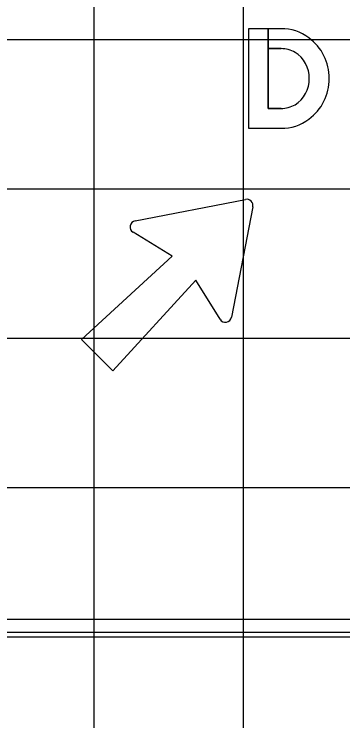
# Model space of a CAD drawing. Extents: x 2193008 to 2198143, y 1236112 to 1237864.
# Drawn here: x 2195797.63 to 2195802.04, y 1237191.98 to 1237201.45 of the extents above; entities that cross this region are included whole.
import ezdxf

# ---------------------------------------------------------------- set-up
doc = ezdxf.new("R2010")
doc.units = 0
for name, color, linetype in [('GSBWFILL', 7, 'Continuous'), ('GSCOLORFILL', 7, 'Continuous'), ('GSOUTLINE', 7, 'Continuous'), ('M-ROADS', 7, 'Continuous')]:
    doc.layers.add(name, color=color, linetype=linetype)

msp = doc.modelspace()

# ---------------------------------------------------------------- linework, layer by layer
at = {"layer": 'GSBWFILL'}
msp.add_line((2195801.2103, 1237200.1842), (2195801.0397, 1237200.1842), dxfattribs=at)
for points in [[(2195801.0397, 1237200.1842), (2195801.0397, 1237201.2509), (2195800.7751, 1237201.2509), (2195800.7751, 1237199.9176), (2195801.2103, 1237199.9176)], [(2195801.2103, 1237201.2509), (2195801.0397, 1237201.2509), (2195801.0397, 1237200.9842), (2195801.2103, 1237200.9842)], [(2195799.2552, 1237198.6779), (2195800.7348, 1237198.9649)], [(2195800.8325, 1237198.8671), (2195800.5455, 1237197.3875)], [(2195800.3925, 1237197.3599), (2195800.0705, 1237197.8857), (2195798.9553, 1237196.6682), (2195798.5359, 1237197.0876), (2195799.7534, 1237198.2028), (2195799.2275, 1237198.5249)]]:
    msp.add_lwpolyline(points, dxfattribs=at)
for centre, start, end in [((2195800.7506, 1237198.883), 349.02227, 100.97773), ((2195799.2711, 1237198.596), 100.97773, 238.51547), ((2195800.4636, 1237197.4034), 211.48453, 349.02227)]:
    msp.add_arc(centre, 0.0834, start, end, dxfattribs=at)
for centre, major_axis, start_param, end_param in [((2195801.2279, 1237200.6676), (0, 0.5836), 5.621793, 6.313477), ((2195801.1966, 1237200.5909), (0, 0.6639), 4.702399, 5.655315), ((2195801.2167, 1237200.6235), (0, 0.3608), 5.75224, 6.301036), ((2195801.1921, 1237200.5946), (0, 0.3983), 4.686283, 5.735161), ((2195801.1921, 1237200.5738), (0, 0.3983), 3.689617, 4.738495), ((2195801.1966, 1237200.5776), (0, 0.6639), 3.769463, 4.722379), ((2195801.2167, 1237200.545), (0, 0.3608), 3.123742, 3.672538), ((2195801.2279, 1237200.5009), (0, 0.5836), 3.111301, 3.802985)]:
    msp.add_ellipse(centre, major_axis=major_axis, ratio=0.992009, start_param=start_param, end_param=end_param, dxfattribs=at)
at = {"layer": 'GSCOLORFILL'}
for p, q in [((2195801.2103, 1237200.1842), (2195801.0397, 1237200.1842)), ((2195815.9556, 1237193.3384), (2195795.9572, 1237193.3384)), ((2195795.9572, 1237193.1717), (2195815.9556, 1237193.1717))]:
    msp.add_line(p, q, dxfattribs=at)
for points in [[(2195801.0397, 1237200.1842), (2195801.0397, 1237201.2509), (2195800.7751, 1237201.2509), (2195800.7751, 1237199.9176), (2195801.2103, 1237199.9176)], [(2195801.2103, 1237201.2509), (2195801.0397, 1237201.2509), (2195801.0397, 1237200.9842), (2195801.2103, 1237200.9842)], [(2195799.2552, 1237198.6779), (2195800.7348, 1237198.9649)], [(2195800.8325, 1237198.8671), (2195800.5455, 1237197.3875)], [(2195800.3925, 1237197.3599), (2195800.0705, 1237197.8857), (2195798.9553, 1237196.6682), (2195798.5359, 1237197.0876), (2195799.7534, 1237198.2028), (2195799.2275, 1237198.5249)]]:
    msp.add_lwpolyline(points, dxfattribs=at)
for centre, start, end in [((2195800.7506, 1237198.883), 349.02227, 100.97773), ((2195799.2711, 1237198.596), 100.97773, 238.51547), ((2195800.4636, 1237197.4034), 211.48453, 349.02227)]:
    msp.add_arc(centre, 0.0834, start, end, dxfattribs=at)
for centre, major_axis, start_param, end_param in [((2195801.2279, 1237200.6676), (0, 0.5836), 5.621793, 6.313477), ((2195801.1966, 1237200.5909), (0, 0.6639), 4.702399, 5.655315), ((2195801.2167, 1237200.6235), (0, 0.3608), 5.75224, 6.301036), ((2195801.1921, 1237200.5946), (0, 0.3983), 4.686283, 5.735161), ((2195801.1921, 1237200.5738), (0, 0.3983), 3.689617, 4.738495), ((2195801.1966, 1237200.5776), (0, 0.6639), 3.769463, 4.722379), ((2195801.2167, 1237200.545), (0, 0.3608), 3.123742, 3.672538), ((2195801.2279, 1237200.5009), (0, 0.5836), 3.111301, 3.802985)]:
    msp.add_ellipse(centre, major_axis=major_axis, ratio=0.992009, start_param=start_param, end_param=end_param, dxfattribs=at)
at = {"layer": 'GSOUTLINE'}
for p, q in [((2195801.2103, 1237200.1842), (2195801.2103, 1237200.1842)), ((2195801.2103, 1237199.9176), (2195801.2103, 1237199.9176))]:
    msp.add_line(p, q, dxfattribs=at)
for points in [[(2195801.2103, 1237201.2509), (2195800.7751, 1237201.2509), (2195800.7751, 1237199.9176), (2195801.2103, 1237199.9176)], [(2195801.2103, 1237200.9842), (2195801.0397, 1237200.9842), (2195801.0397, 1237200.1842), (2195801.2103, 1237200.1842)], [(2195799.2552, 1237198.6779), (2195800.7348, 1237198.9649)], [(2195800.8325, 1237198.8671), (2195800.5455, 1237197.3875)], [(2195800.3925, 1237197.3599), (2195800.0705, 1237197.8857), (2195798.9553, 1237196.6682), (2195798.5359, 1237197.0876), (2195799.7534, 1237198.2028), (2195799.2275, 1237198.5249)]]:
    msp.add_lwpolyline(points, dxfattribs=at)
for centre, start, end in [((2195800.7506, 1237198.883), 349.02227, 100.97773), ((2195799.2711, 1237198.596), 100.97773, 238.51547), ((2195800.4636, 1237197.4034), 211.48453, 349.02227)]:
    msp.add_arc(centre, 0.0834, start, end, dxfattribs=at)
for centre, major_axis, start_param, end_param in [((2195801.2279, 1237200.6676), (0, 0.5836), 5.621793, 6.313477), ((2195801.1966, 1237200.5909), (0, 0.6639), 4.702399, 5.655315), ((2195801.2167, 1237200.6235), (0, 0.3608), 5.75224, 6.301036), ((2195801.1921, 1237200.5946), (0, 0.3983), 4.686283, 5.735161), ((2195801.1921, 1237200.5738), (0, 0.3983), 3.689617, 4.738495), ((2195801.1966, 1237200.5776), (0, 0.6639), 3.769463, 4.722379), ((2195801.2167, 1237200.545), (0, 0.3608), 3.123742, 3.672538), ((2195801.2279, 1237200.5009), (0, 0.5836), 3.111301, 3.802985)]:
    msp.add_ellipse(centre, major_axis=major_axis, ratio=0.992009, start_param=start_param, end_param=end_param, dxfattribs=at)
at = {"layer": 'M-ROADS'}
for p, q in [((2195798.7065, 1237163.1062), (2195798.7065, 1237223.1062)), ((2195800.7065, 1237163.1062), (2195800.7065, 1237223.1062)), ((2195734.7065, 1237201.1062), (2195864.7065, 1237201.1062)), ((2195734.7065, 1237199.1062), (2195864.7065, 1237199.1062)), ((2195734.7065, 1237197.1062), (2195864.7065, 1237197.1062)), ((2195734.7065, 1237195.1062), (2195864.7065, 1237195.1062)), ((2195734.7065, 1237193.1062), (2195864.7065, 1237193.1062))]:
    msp.add_line(p, q, dxfattribs=at)

doc.saveas('drawing.dxf')
